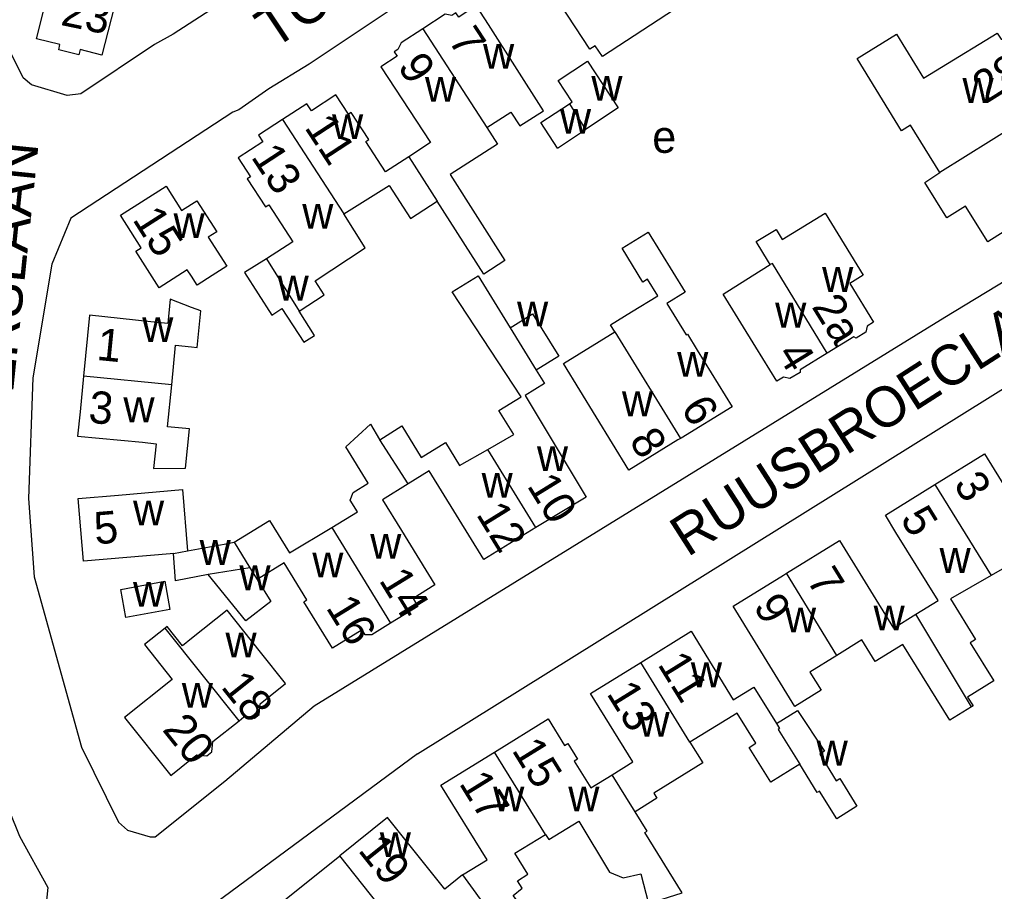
# Model space of a CAD drawing. Extents: x 161141 to 163125, y 381621 to 383200.
# Drawn here: x 161478.6 to 161599.7, y 382310.8 to 382419 of the extents above; entities that cross this region are included whole.
import ezdxf

# ---------------------------------------------------------------- set-up
doc = ezdxf.new("R2010")
doc.units = 0
for name, color, linetype in [('BLT_Basislijn', 7, 'Continuous'), ('BLT_Bebouwing', 7, 'Continuous'), ('BLT_Centroide', 7, 'Continuous'), ('BLT_Huisnummer', 7, 'Continuous'), ('BLT_Onderverdeling_panden', 7, 'Continuous'), ('BLT_Straatnaam', 7, 'Continuous')]:
    doc.layers.add(name, color=color, linetype=linetype)

msp = doc.modelspace()

# ---------------------------------------------------------------- linework, layer by layer
at = {"layer": 'BLT_Basislijn'}
for p, q in [((161530.65, 382424.21), (161514.61, 382413.49)), ((161514.61, 382413.49), (161509.6, 382410.43)), ((161509.6, 382410.43), (161505.87, 382407.83)), ((161505.14, 382407.55), (161485.02, 382394.39)), ((161505.87, 382407.83), (161505.14, 382407.55)), ((161593.52, 382382.1), (161616.52, 382395.99)), ((161485.02, 382394.39), (161482.68, 382388.66)), ((161482.68, 382388.66), (161480.3, 382374.57)), ((161515.24, 382333.84), (161593.52, 382382.1)), ((161480.3, 382374.57), (161479.78, 382359.6)), ((161479.78, 382359.6), (161480.48, 382349.85)), ((161480.48, 382349.85), (161486.35, 382328.71)), ((161504.16, 382324.52), (161515.24, 382333.84)), ((161486.35, 382328.71), (161490.94, 382319.43)), ((161528.05, 382327.91), (161502.03, 382308.67)), ((161495.5, 382317.61), (161504.16, 382324.52)), ((161490.94, 382319.43), (161492.06, 382318.41)), ((161492.06, 382318.41), (161494.86, 382317.61)), ((161494.86, 382317.61), (161495.5, 382317.61))]:
    msp.add_line(p, q, dxfattribs=at)
for points in [[(161433.06, 382479.16), (161470.05, 382402.66), (161470.62, 382397.1), (161470.59, 382391.92), (161470.39, 382387.51), (161469.28, 382377.03), (161468.55, 382362.83), (161469.43, 382348.62), (161470.62, 382341.21), (161473.47, 382330.97), (161474.61, 382327.63), (161478.66, 382317.67), (161482.17, 382311.29), (161481.79, 382307.72), (161481.08, 382306.67), (161472.37, 382299.52), (161469.42, 382296.87), (161468.88, 382296.62), (161468.09, 382295.73), (161459.55, 382288.56), (161458.68, 382288.01), (161450.84, 382281.18)], [(161519.59, 382431.38), (161497.73, 382417.22), (161495.4, 382415.95), (161486.25, 382409.82), (161484.56, 382409.61), (161480.15, 382410.91), (161479.11, 382411.8), (161468.34, 382433.33), (161461.03, 382447.92)], [(161528.05, 382327.91), (161615.1, 382382.15), (161620.61, 382385.22), (161623.8, 382385.38), (161627.62, 382379.73), (161629.02, 382376.98), (161637.76, 382362.96), (161638.42, 382362.17), (161644.65, 382351.89), (161650.81, 382342.64), (161652.63, 382339.52), (161652.63, 382339.2), (161655.66, 382334.19)]]:
    msp.add_lwpolyline(points, dxfattribs=at)
at = {"layer": 'BLT_Bebouwing'}
for p, q in [((161545.45, 382403.08), (161548.93, 382405.4)), ((161556.7, 382392.64), (161561.31, 382385.21)), ((161571.65, 382388.95), (161570.12, 382391.47)), ((161571.86, 382388.61), (161571.65, 382388.95)), ((161498.88, 382360.69), (161499.52, 382353.08))]:
    msp.add_line(p, q, dxfattribs=at)
for points in [[(161553.85, 382425.7), (161554.94, 382426.42), (161555.74, 382425.2), (161556.46, 382425.67), (161559.98, 382420.29), (161551.02, 382414.44), (161550.14, 382415.79), (161549.47, 382415.36), (161544.88, 382422.39), (161544.03, 382421.84), (161541.89, 382425.13), (161550.53, 382430.78), (161553.85, 382425.7)], [(161536.65, 382405.64), (161539.66, 382407.55), (161540.78, 382405.83), (161543.7, 382407.71), (161536.86, 382418.42), (161535.33, 382420.76), (161533.18, 382419.35), (161532.83, 382419.88), (161532.32, 382419.55), (161531.5, 382419.72), (161528.73, 382417.9)], [(161528.73, 382417.9), (161526.02, 382416.13), (161525.61, 382415.32), (161525.17, 382415.03), (161525.53, 382414.48), (161523.52, 382413.17), (161529.67, 382403.77), (161526.99, 382402.01)], [(161592.91, 382400.04), (161589.27, 382405.91), (161588.17, 382405.23), (161582.63, 382414.18), (161587.52, 382417.21), (161590.9, 382411.74), (161593.11, 382413.13), (161600.04, 382417.35), (161600.51, 382416.6), (161601.18, 382416.45), (161602.21, 382414.8), (161602.04, 382414.08), (161605.79, 382408.1)], [(161546.94, 382408.59), (161547.26, 382408.8), (161545.51, 382411.48), (161549.18, 382413.88), (161552.98, 382408.09), (161548.93, 382405.4)], [(161526.99, 382402.01), (161524.1, 382400.13), (161521.64, 382403.89), (161522.02, 382404.14), (161519.82, 382407.51), (161519.49, 382407.3), (161517.93, 382409.7), (161514.88, 382407.71), (161514.31, 382408.58), (161511.32, 382406.63)], [(161545.45, 382403.08), (161543.37, 382406.26), (161546.94, 382408.59)], [(161605.79, 382408.1), (161608.89, 382403.15), (161609.67, 382402.97), (161610.76, 382401.23), (161610.6, 382400.52), (161611.33, 382399.35), (161610.41, 382398.77), (161610.25, 382398.09), (161608.8, 382397.18), (161607.87, 382397.15), (161607.42, 382396.86), (161598.86, 382391.46), (161596.11, 382395.88), (161593.79, 382394.43), (161591.07, 382398.82), (161592.91, 382400.04)], [(161511.32, 382406.63), (161508.34, 382404.68), (161508.86, 382403.87), (161505.8, 382401.86), (161507.33, 382399.52), (161506.92, 382399.25), (161509.18, 382395.79), (161509.59, 382396.05), (161512.6, 382391.44), (161509.32, 382389.35)], [(161536.65, 382405.64), (161538, 382403.55), (161532.1, 382399.8), (161538.91, 382389.11), (161536.29, 382387.45), (161530.51, 382396.5)], [(161500, 382396.11), (161500.68, 382396.55), (161503.14, 382392.69), (161502.08, 382392.02), (161504.37, 382388.44), (161502.58, 382387.27), (161500.72, 382386.06), (161500, 382387.17), (161499.48, 382387.97), (161495.97, 382385.74), (161493.08, 382390.29), (161493.74, 382390.7), (161491.17, 382394.74), (161496.86, 382398.36), (161498.78, 382395.34), (161500, 382396.11)], [(161518.91, 382394.9), (161524.53, 382398.44), (161527.21, 382394.35), (161530.51, 382396.5)], [(161570.12, 382391.47), (161572.58, 382392.97), (161573.35, 382391.72), (161578.67, 382394.99), (161583.38, 382387.32), (161581.73, 382386.27), (161584.69, 382381.46), (161583.89, 382380.96), (161583.72, 382380.23), (161582.52, 382379.49), (161582.24, 382379.65), (161578.93, 382377.61)], [(161513.38, 382382.85), (161516.48, 382384.87), (161515.34, 382386.61), (161521.58, 382390.68), (161518.91, 382394.9)], [(161552.56, 382380.28), (161552.03, 382381.14), (161554.64, 382382.74), (161557.9, 382384.75), (161556.63, 382386.81), (161556.04, 382386.45), (161553.46, 382390.64), (161556.7, 382392.64)], [(161509.32, 382389.35), (161506.6, 382387.62), (161509.97, 382382.35), (161511.21, 382383.15), (161513.94, 382378.97), (161515.26, 382379.83), (161513.38, 382382.85)], [(161578.93, 382377.61), (161575.57, 382375.54), (161575.58, 382375.24), (161574.31, 382374.46), (161573.51, 382374.64), (161572.68, 382374.13), (161570.06, 382378.39), (161566.02, 382384.96), (161569.63, 382387.22), (161571.86, 382388.61)], [(161540.94, 382372.19), (161532.35, 382385.25), (161535.58, 382387.24), (161539.55, 382380.79)], [(161497.54, 382373.7), (161498.03, 382378.6), (161500, 382378.4), (161500.69, 382378.31), (161501.14, 382382.88), (161500, 382383.31), (161497.35, 382384.31), (161497.05, 382381.29), (161494.97, 382381.5), (161487.32, 382382.33), (161486.59, 382374.79)], [(161561.31, 382385.21), (161559, 382383.79), (161561.41, 382379.88), (161561.57, 382379.98), (161562.78, 382378.01), (161567.13, 382370.95), (161560.78, 382367.09), (161560.73, 382367.03)], [(161539.55, 382380.79), (161542.36, 382382.52), (161545.62, 382377.24), (161542.8, 382375.51)], [(161560.73, 382367.03), (161560.4, 382366.85), (161554.32, 382363.11), (161546.17, 382376.35), (161552.56, 382380.28)], [(161486.59, 382374.79), (161486.16, 382370.34), (161485.86, 382367.31), (161493.9, 382366.57), (161495.6, 382366.39), (161495.3, 382363.32), (161499.26, 382363.34), (161499.74, 382368.22), (161497.02, 382368.49), (161497.54, 382373.7)], [(161542.8, 382375.51), (161543.83, 382373.84), (161541.41, 382372.39), (161549, 382359.77), (161542.75, 382355.97)], [(161536.78, 382365.67), (161540.01, 382367.51), (161538.17, 382370.49), (161540.94, 382372.19)], [(161517.41, 382355.97), (161520.61, 382357.94), (161519.71, 382359.39), (161520.07, 382360.34), (161521.94, 382361.5), (161519.16, 382366.01), (161522.21, 382368.81), (161523.35, 382366.91), (161523.38, 382366.87)], [(161523.38, 382366.87), (161526.11, 382368.61)], [(161526.11, 382368.61), (161528.52, 382364.68)], [(161528.52, 382364.68), (161531.54, 382366.54)], [(161531.54, 382366.54), (161533.29, 382363.69)], [(161533.29, 382363.69), (161536.78, 382365.67)], [(161592.3, 382361.32), (161598.44, 382365.15), (161602.6, 382358.41), (161603.92, 382356.28), (161606.92, 382358.13), (161605.71, 382360.11), (161608, 382361.53), (161610.1, 382358.14), (161607.68, 382356.65), (161613.22, 382347.69), (161609.79, 382345.57), (161605.01, 382353.31), (161599.27, 382350.04)], [(161542.75, 382355.97), (161536.29, 382352.02), (161529.52, 382363.01), (161526.91, 382361.4)], [(161526.91, 382361.4), (161523.71, 382359.43), (161526.06, 382355.61), (161530.23, 382348.87), (161527.51, 382347.19), (161528.12, 382346.2), (161524.71, 382344.1)], [(161589.95, 382345.22), (161592.72, 382346.93), (161587.46, 382355.38), (161586.15, 382357.51), (161592.3, 382361.32)], [(161497.75, 382352.77), (161497.36, 382352.7), (161486.61, 382351.8), (161485.95, 382359.6), (161490.93, 382360.02), (161498.88, 382360.69)], [(161505.28, 382354.15), (161509.68, 382356.86), (161512.16, 382352.83), (161517.41, 382355.97)], [(161499.52, 382353.08), (161504.04, 382353.9), (161505.28, 382354.15)], [(161573.86, 382350.3), (161580.47, 382354.38), (161587.18, 382343.51), (161589.95, 382345.22)], [(161502.07, 382350.14), (161498.02, 382349.38), (161497.75, 382352.77)], [(161524.71, 382344.1), (161522.41, 382342.68), (161521.58, 382342.66), (161521.18, 382343.3), (161517.49, 382341.02), (161513.95, 382346.78), (161514.33, 382347.01), (161511.5, 382351.61), (161508.15, 382349.54)], [(161580.14, 382340.12), (161576.79, 382338.05), (161578.2, 382335.78), (161574.93, 382333.76), (161567.24, 382346.22), (161573.52, 382350.09), (161573.86, 382350.3)], [(161508.15, 382349.54), (161509.85, 382346.82), (161506.75, 382344.41), (161502.07, 382350.14)], [(161599.27, 382350.04), (161594.23, 382347.15), (161597.36, 382342.08), (161596.69, 382341.66), (161599.6, 382336.95), (161596.36, 382334.94), (161597.04, 382333.85), (161596.85, 382333.74)], [(161505.92, 382332.01), (161506.51, 382332.48), (161507.81, 382332.33), (161508.39, 382332.79), (161508.53, 382334.09), (161511.69, 382336.61), (161508.58, 382340.52), (161504.42, 382345.73), (161500, 382342.19), (161498.89, 382341.3), (161496.98, 382343.7), (161496.73, 382343.51)], [(161496.73, 382343.51), (161494.17, 382341.47), (161497.62, 382337.14), (161491.69, 382332.42), (161497.42, 382325.22), (161500, 382327.27), (161500.66, 382327.78), (161501.89, 382327.64), (161502.52, 382328.14), (161502.66, 382329.41), (161505.92, 382332.01)], [(161555.78, 382339.24), (161562.02, 382343.1), (161567.27, 382334.59), (161569.83, 382336.17), (161572.63, 382331.64)], [(161596.85, 382333.74), (161594.15, 382332.07), (161588.34, 382341.47), (161584.89, 382339.34), (161583.23, 382342.03), (161580.14, 382340.12)], [(161552.23, 382325.3), (161554.8, 382326.89), (161549.54, 382335.39), (161555.78, 382339.24)], [(161572.63, 382331.64), (161575.24, 382333.26), (161578.58, 382328.22), (161578.01, 382327.86), (161580.05, 382324.55), (161580.5, 382324.82), (161582.62, 382321.38), (161580.11, 382319.83), (161577.99, 382323.27), (161577.7, 382323.09), (161575.53, 382326.6)], [(161537.62, 382328.12), (161544.29, 382332.24), (161546.33, 382328.93), (161546.72, 382329.17), (161547.92, 382327.23), (161547.53, 382326.99), (161549.59, 382323.66), (161552.23, 382325.3)], [(161575.53, 382326.6), (161571.91, 382324.36), (161569.23, 382328.69), (161570.05, 382329.2), (161567.73, 382332.96), (161561.89, 382329.36)], [(161561.89, 382329.36), (161563.49, 382326.77), (161557.39, 382323), (161557.77, 382322.38), (161555.07, 382320.7)], [(161533.65, 382312.86), (161536.7, 382314.75), (161530.97, 382324.01), (161537.62, 382328.12)], [(161533.65, 382312.86), (161531.44, 382311.1), (161524.34, 382319.98), (161518.4, 382315.23)], [(161543.95, 382317.9), (161544.35, 382317.26), (161548.09, 382319.54), (161551.89, 382313.22), (161553.6, 382312.52), (161555.78, 382313), (161556.76, 382309.33), (161560.92, 382310.63), (161556.28, 382318.13), (161556.56, 382318.3), (161555.07, 382320.7)], [(161537.34, 382307.82), (161540.61, 382303.5), (161541.52, 382305.41), (161543.38, 382305.79), (161539.94, 382310.31), (161541.07, 382311.23), (161540.47, 382312.14), (161541.76, 382312.94), (161540.14, 382315.55), (161543.95, 382317.9)], [(161508.38, 382306.88), (161508.22, 382307.08), (161518.4, 382315.23)]]:
    msp.add_lwpolyline(points, dxfattribs=at)
for points in [[(161482.11, 382428.8), (161493.58, 382425.85), (161492.49, 382421.62), (161490.79, 382422.06), (161488.88, 382414.63), (161486.19, 382415.3), (161486.02, 382414.64), (161483.51, 382415.26), (161483.67, 382415.92), (161480.75, 382416.64), (161482.31, 382422.94), (161480.79, 382423.34)], [(161491.21, 382348.3), (161496.67, 382349.33), (161497.33, 382345.82), (161491.86, 382344.8)]]:
    msp.add_lwpolyline(points, close=True, dxfattribs=at)
at = {"layer": 'BLT_Onderverdeling_panden'}
for p, q in [((161528.73, 382417.9), (161536.65, 382405.64)), ((161546.94, 382408.59), (161548.93, 382405.4)), ((161605.79, 382408.1), (161592.91, 382400.04)), ((161511.32, 382406.63), (161518.91, 382394.9)), ((161526.99, 382402.01), (161530.51, 382396.5)), ((161509.32, 382389.35), (161513.38, 382382.85)), ((161539.55, 382380.79), (161542.8, 382375.51)), ((161552.56, 382380.28), (161560.73, 382367.03)), ((161497.54, 382373.7), (161486.59, 382374.79)), ((161526.91, 382361.4), (161523.38, 382366.87)), ((161542.75, 382355.97), (161536.78, 382365.67)), ((161592.3, 382361.32), (161599.27, 382350.04)), ((161517.41, 382355.97), (161524.71, 382344.1)), ((161505.28, 382354.15), (161507.25, 382350.98)), ((161497.75, 382352.77), (161499.52, 382353.08)), ((161507.25, 382350.98), (161502.07, 382350.14)), ((161507.25, 382350.98), (161508.15, 382349.54)), ((161580.14, 382340.12), (161573.86, 382350.3)), ((161596.85, 382333.74), (161589.95, 382345.22)), ((161505.92, 382332.01), (161496.73, 382343.51)), ((161561.89, 382329.36), (161555.78, 382339.24)), ((161543.95, 382317.9), (161537.62, 382328.12)), ((161554.86, 382321.04), (161552.23, 382325.3)), ((161555.07, 382320.7), (161554.86, 382321.04)), ((161528.22, 382302.94), (161518.4, 382315.23)), ((161533.65, 382312.86), (161537.34, 382307.82))]:
    msp.add_line(p, q, dxfattribs=at)
for points in [[(161578.93, 382377.61), (161572.12, 382388.77), (161571.86, 382388.61)], [(161572.63, 382331.64), (161573.02, 382331.02), (161572.85, 382330.93), (161575.53, 382326.6)]]:
    msp.add_lwpolyline(points, dxfattribs=at)

# ---------------------------------------------------------------- texts
at = {"layer": 'BLT_Centroide'}
for s, p in [('w', (161536.2, 382412.92)), ('w', (161528.99, 382408.83)), ('w', (161549.65, 382408.95)), ('w', (161595.73, 382408.69)), ('w', (161517.45, 382404.19)), ('w', (161545.75, 382404.87)), ('e', (161557.21, 382402.49)), ('w', (161497.77, 382391.91)), ('w', (161513.75, 382393.08)), ('w', (161578.3, 382385.23)), ('w', (161510.69, 382384.16)), ('w', (161540.42, 382380.94)), ('w', (161572.47, 382380.81)), ('w', (161493.88, 382379)), ('w', (161560.3, 382374.7)), ('w', (161491.55, 382369.06)), ('w', (161553.45, 382369.8)), ('w', (161542.89, 382363)), ('w', (161536.02, 382359.69)), ('w', (161492.74, 382356.25)), ('w', (161522.19, 382352.11)), ('w', (161501.01, 382351.35)), ('w', (161515, 382349.81)), ('w', (161592.88, 382350.36)), ('w', (161505.95, 382348.2)), ('w', (161492.74, 382346.16)), ('w', (161573.69, 382342.98)), ('w', (161584.69, 382343.22)), ('w', (161504.22, 382339.86)), ('w', (161562, 382336.16)), ('w', (161498.8, 382333.62)), ('w', (161555.5, 382330.02)), ('w', (161577.62, 382326.44)), ('w', (161537.46, 382320.75)), ('w', (161546.78, 382320.75)), ('w', (161523.38, 382315.09))]:
    msp.add_text(s, height=4, dxfattribs=at).set_placement(p)
at = {"layer": 'BLT_Huisnummer'}
for s, rotation, p in [('23', 348.3061, (161483.64, 382418.38)), ('7', 303.1587, (161531.8, 382416.47)), ('9', 303.171, (161525.51, 382413.21)), ('28', 32.0578, (161598.62, 382408.52)), ('11', 303.1645, (161513.95, 382405.64)), ('13', 303.1512, (161507.32, 382401.99)), ('15', 302.4963, (161492.6, 382394.23)), ('2a', 301.6238, (161576.93, 382383.4)), ('1', 354.2837, (161488.13, 382376.8)), ('4', 301.5574, (161572.61, 382377.53)), ('3', 354.7022, (161487.12, 382369.01)), ('6', 301.617, (161560.68, 382370.8)), ('8', 301.6222, (161554.26, 382366.78)), ('10', 301.6167, (161541.58, 382361.18)), ('3', 301.721, (161594.54, 382361.36)), ('12', 301.6328, (161535.27, 382357.63)), ('5', 301.8735, (161587.92, 382357.05)), ('5', 4.7919, (161488.06, 382353.88)), ('14', 301.6323, (161523.2, 382349.45)), ('7', 301.7079, (161576.3, 382349.48)), ('16', 301.6172, (161516.62, 382346.05)), ('9', 301.7121, (161569.68, 382346.2)), ('11', 301.7017, (161557.8, 382339.01)), ('18', 308.5577, (161503.56, 382336.18)), ('13', 301.7224, (161551.46, 382335.39)), ('20', 308.514, (161496.28, 382330.88)), ('15', 301.71, (161539.7, 382328.35)), ('17', 301.7096, (161533.14, 382324.24)), ('19', 308.6534, (161520.58, 382315.9))]:
    msp.add_text(s, height=4, rotation=rotation, dxfattribs=at).set_placement(p)
at = {"layer": 'BLT_Straatnaam'}
for s, rotation, p in [('TOLLENSLAAN', 33.7593, (161510.18, 382415.28)), ('POIRTERSLAAN', 84.1346, (161475.74, 382352.25)), ('RUUSBROECLAAN', 32.6903, (161561.59, 382352.25))]:
    msp.add_text(s, height=5, rotation=rotation, dxfattribs=at).set_placement(p)

doc.saveas('drawing.dxf')
